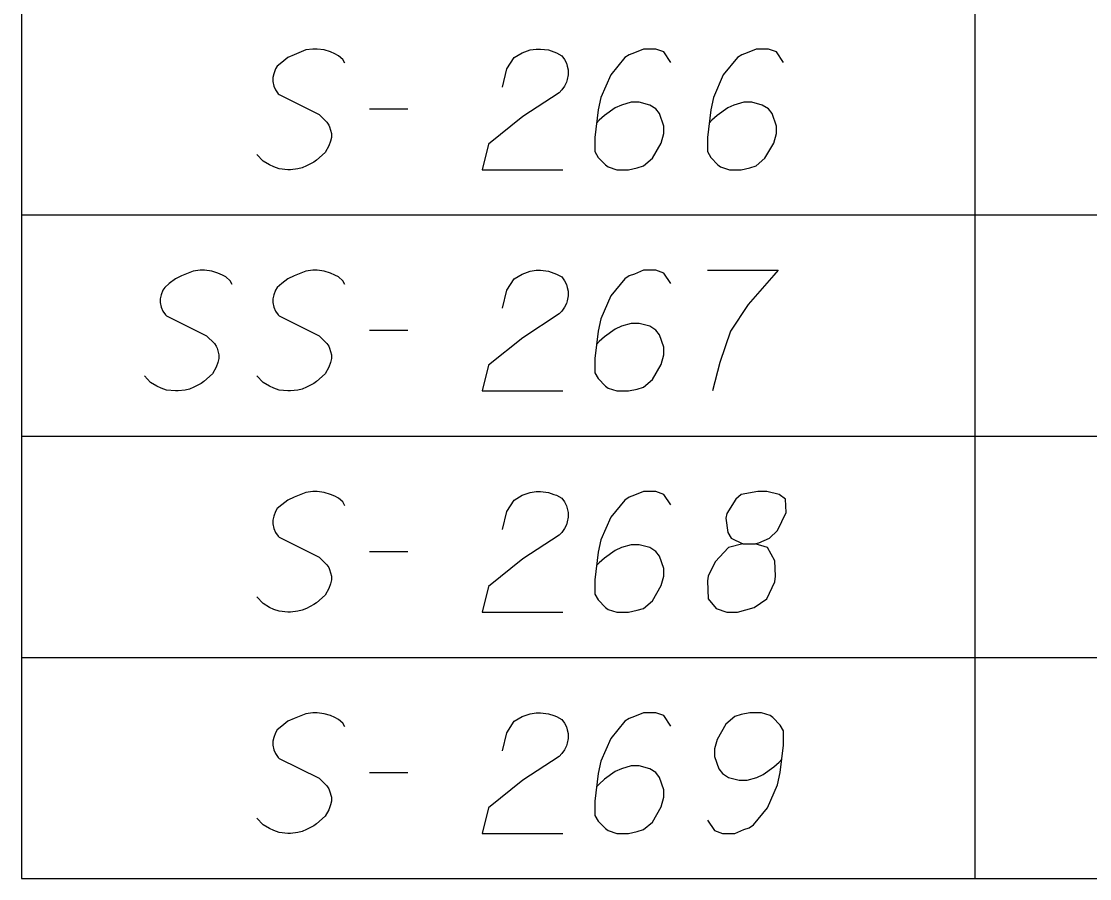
# Model space of a CAD drawing. Extents: x 2074207 to 2076812, y 516372 to 523312.
# Drawn here: x 2076260.61 to 2076303.11, y 520594.33 to 520628.43 of the extents above; entities that cross this region are included whole.
import ezdxf

# ---------------------------------------------------------------- set-up
doc = ezdxf.new("R2010")
doc.units = 0
for name, color, linetype in [('Prop DirtTable_ Soil Test Results - Outline (Major)', 7, 'Continuous'), ('Prop DirtTable_ Soil Test Results - Outline (Minor)', 7, 'Continuous'), ('Prop DirtTable_ Soil Test Results - Tx (Sample Data)', 7, 'Continuous')]:
    doc.layers.add(name, color=color, linetype=linetype)

msp = doc.modelspace()

# ---------------------------------------------------------------- linework, layer by layer
at = {"layer": 'Prop DirtTable_ Soil Test Results - Outline (Major)'}
for p, q in [((2076260.609, 520629.533), (2076260.609, 520620.733)), ((2076260.609, 520620.733), (2076260.609, 520611.933)), ((2076260.609, 520611.933), (2076260.609, 520603.133)), ((2076260.609, 520603.133), (2076260.609, 520594.333)), ((2076260.609, 520594.333), (2076811.903, 520594.333))]:
    msp.add_line(p, q, dxfattribs=at)
at = {"layer": 'Prop DirtTable_ Soil Test Results - Outline (Minor)'}
for p, q in [((2076298.546, 520629.533), (2076298.546, 520620.733)), ((2076260.609, 520620.733), (2076811.903, 520620.733)), ((2076260.609, 520620.733), (2076811.903, 520620.733)), ((2076298.546, 520620.733), (2076298.546, 520611.933)), ((2076260.609, 520611.933), (2076811.903, 520611.933)), ((2076260.609, 520611.933), (2076811.903, 520611.933)), ((2076298.546, 520611.933), (2076298.546, 520603.133)), ((2076260.609, 520603.133), (2076811.903, 520603.133)), ((2076260.609, 520603.133), (2076811.903, 520603.133)), ((2076298.546, 520603.133), (2076298.546, 520594.333)), ((2076260.609, 520594.333), (2076811.903, 520594.333))]:
    msp.add_line(p, q, dxfattribs=at)
at = {"layer": 'Prop DirtTable_ Soil Test Results - Tx (Sample Data)'}
for points in [[(2076273.474, 520626.765), (2076273.403, 520626.916), (2076273.227, 520627.067), (2076273.086, 520627.143), (2076272.91, 520627.218), (2076272.663, 520627.294), (2076272.38, 520627.332), (2076272.204, 520627.332), (2076271.922, 520627.294), (2076271.463, 520627.105), (2076271.216, 520626.991), (2076270.969, 520626.802), (2076270.793, 520626.651), (2076270.723, 520626.538), (2076270.652, 520626.349), (2076270.617, 520626.198), (2076270.617, 520626.047), (2076270.652, 520625.858), (2076270.723, 520625.706), (2076270.828, 520625.555), (2076270.864, 520625.517), (2076272.451, 520624.724), (2076272.769, 520624.421), (2076272.839, 520624.308), (2076272.874, 520624.232), (2076272.945, 520623.968), (2076272.945, 520623.817), (2076272.91, 520623.665), (2076272.839, 520623.476), (2076272.698, 520623.212), (2076272.345, 520622.91), (2076272.239, 520622.834), (2076271.957, 520622.683), (2076271.781, 520622.607), (2076271.604, 520622.569), (2076271.322, 520622.532), (2076271.216, 520622.532), (2076270.864, 520622.569), (2076270.652, 520622.645), (2076270.476, 520622.721), (2076270.229, 520622.872), (2076269.982, 520623.136)], [(2076279.753, 520625.82), (2076279.929, 520626.538), (2076280.212, 520626.991), (2076280.529, 520627.18), (2076280.847, 520627.294), (2076281.094, 520627.332), (2076281.27, 520627.332), (2076281.587, 520627.294), (2076281.799, 520627.218), (2076281.905, 520627.18), (2076282.117, 520627.067), (2076282.222, 520626.916), (2076282.293, 520626.765), (2076282.328, 520626.651), (2076282.363, 520626.5), (2076282.363, 520626.311), (2076282.328, 520626.122), (2076282.293, 520626.009), (2076282.222, 520625.858), (2076282.117, 520625.706), (2076282.011, 520625.593), (2076280.564, 520624.648), (2076279.189, 520623.552), (2076278.942, 520622.532), (2076282.152, 520622.532)], [(2076286.455, 520626.802), (2076286.173, 520627.218), (2076285.856, 520627.332), (2076285.362, 520627.332), (2076285.009, 520627.18), (2076284.798, 520627.105), (2076284.621, 520626.991), (2076284.057, 520626.311), (2076283.669, 520625.404), (2076283.563, 520624.913), (2076283.422, 520623.817), (2076283.422, 520623.25), (2076283.563, 520623.023), (2076283.845, 520622.721), (2076283.951, 520622.645), (2076284.304, 520622.532), (2076284.762, 520622.532), (2076285.115, 520622.607), (2076285.362, 520622.683), (2076285.715, 520622.985), (2076286.067, 520623.59), (2076286.173, 520623.968), (2076286.173, 520624.27), (2076285.997, 520624.762), (2076285.856, 520624.95), (2076285.609, 520625.102), (2076285.186, 520625.215), (2076284.868, 520625.215), (2076284.48, 520625.102), (2076284.233, 520624.988), (2076283.81, 520624.686), (2076283.598, 520624.497), (2076283.492, 520624.384)], [(2076290.935, 520626.802), (2076290.653, 520627.218), (2076290.336, 520627.332), (2076289.842, 520627.332), (2076289.489, 520627.18), (2076289.278, 520627.105), (2076289.101, 520626.991), (2076288.537, 520626.311), (2076288.149, 520625.404), (2076288.043, 520624.913), (2076287.902, 520623.817), (2076287.902, 520623.25), (2076288.043, 520623.023), (2076288.325, 520622.721), (2076288.431, 520622.645), (2076288.784, 520622.532), (2076289.242, 520622.532), (2076289.595, 520622.607), (2076289.842, 520622.683), (2076290.195, 520622.985), (2076290.547, 520623.59), (2076290.653, 520623.968), (2076290.653, 520624.27), (2076290.477, 520624.762), (2076290.336, 520624.95), (2076290.089, 520625.102), (2076289.666, 520625.215), (2076289.348, 520625.215), (2076288.96, 520625.102), (2076288.713, 520624.988), (2076288.29, 520624.686), (2076288.078, 520624.497), (2076287.972, 520624.384)], [(2076274.462, 520624.95), (2076275.979, 520624.95)], [(2076268.994, 520617.965), (2076268.923, 520618.116), (2076268.747, 520618.267), (2076268.606, 520618.343), (2076268.43, 520618.418), (2076268.183, 520618.494), (2076267.9, 520618.532), (2076267.724, 520618.532), (2076267.442, 520618.494), (2076266.983, 520618.305), (2076266.736, 520618.191), (2076266.489, 520618.002), (2076266.313, 520617.851), (2076266.243, 520617.738), (2076266.172, 520617.549), (2076266.137, 520617.398), (2076266.137, 520617.247), (2076266.172, 520617.058), (2076266.243, 520616.906), (2076266.348, 520616.755), (2076266.384, 520616.717), (2076267.971, 520615.924), (2076268.289, 520615.621), (2076268.359, 520615.508), (2076268.394, 520615.432), (2076268.465, 520615.168), (2076268.465, 520615.017), (2076268.43, 520614.865), (2076268.359, 520614.676), (2076268.218, 520614.412), (2076267.865, 520614.11), (2076267.759, 520614.034), (2076267.477, 520613.883), (2076267.301, 520613.807), (2076267.124, 520613.769), (2076266.842, 520613.732), (2076266.736, 520613.732), (2076266.384, 520613.769), (2076266.172, 520613.845), (2076265.996, 520613.921), (2076265.749, 520614.072), (2076265.502, 520614.336)], [(2076273.474, 520617.965), (2076273.403, 520618.116), (2076273.227, 520618.267), (2076273.086, 520618.343), (2076272.91, 520618.418), (2076272.663, 520618.494), (2076272.38, 520618.532), (2076272.204, 520618.532), (2076271.922, 520618.494), (2076271.463, 520618.305), (2076271.216, 520618.191), (2076270.969, 520618.002), (2076270.793, 520617.851), (2076270.723, 520617.738), (2076270.652, 520617.549), (2076270.617, 520617.398), (2076270.617, 520617.247), (2076270.652, 520617.058), (2076270.723, 520616.906), (2076270.828, 520616.755), (2076270.864, 520616.717), (2076272.451, 520615.924), (2076272.769, 520615.621), (2076272.839, 520615.508), (2076272.874, 520615.432), (2076272.945, 520615.168), (2076272.945, 520615.017), (2076272.91, 520614.865), (2076272.839, 520614.676), (2076272.698, 520614.412), (2076272.345, 520614.11), (2076272.239, 520614.034), (2076271.957, 520613.883), (2076271.781, 520613.807), (2076271.604, 520613.769), (2076271.322, 520613.732), (2076271.216, 520613.732), (2076270.864, 520613.769), (2076270.652, 520613.845), (2076270.476, 520613.921), (2076270.229, 520614.072), (2076269.982, 520614.336)], [(2076279.753, 520617.02), (2076279.929, 520617.738), (2076280.212, 520618.191), (2076280.529, 520618.38), (2076280.847, 520618.494), (2076281.094, 520618.532), (2076281.27, 520618.532), (2076281.587, 520618.494), (2076281.799, 520618.418), (2076281.905, 520618.38), (2076282.117, 520618.267), (2076282.222, 520618.116), (2076282.293, 520617.965), (2076282.328, 520617.851), (2076282.363, 520617.7), (2076282.363, 520617.511), (2076282.328, 520617.322), (2076282.293, 520617.209), (2076282.222, 520617.058), (2076282.117, 520616.906), (2076282.011, 520616.793), (2076280.564, 520615.848), (2076279.189, 520614.752), (2076278.942, 520613.732), (2076282.152, 520613.732)], [(2076286.455, 520618.002), (2076286.173, 520618.418), (2076285.856, 520618.532), (2076285.362, 520618.532), (2076285.009, 520618.38), (2076284.798, 520618.305), (2076284.621, 520618.191), (2076284.057, 520617.511), (2076283.669, 520616.604), (2076283.563, 520616.113), (2076283.422, 520615.017), (2076283.422, 520614.45), (2076283.563, 520614.223), (2076283.845, 520613.921), (2076283.951, 520613.845), (2076284.304, 520613.732), (2076284.762, 520613.732), (2076285.115, 520613.807), (2076285.362, 520613.883), (2076285.715, 520614.185), (2076286.067, 520614.79), (2076286.173, 520615.168), (2076286.173, 520615.47), (2076285.997, 520615.962), (2076285.856, 520616.15), (2076285.609, 520616.302), (2076285.186, 520616.415), (2076284.868, 520616.415), (2076284.48, 520616.302), (2076284.233, 520616.188), (2076283.81, 520615.886), (2076283.598, 520615.697), (2076283.492, 520615.584)], [(2076287.902, 520618.532), (2076290.724, 520618.532), (2076290.547, 520618.343), (2076289.524, 520617.171), (2076288.819, 520616.113), (2076288.396, 520614.865), (2076288.113, 520613.732)], [(2076274.462, 520616.15), (2076275.979, 520616.15)], [(2076273.474, 520609.165), (2076273.403, 520609.316), (2076273.227, 520609.467), (2076273.086, 520609.543), (2076272.91, 520609.618), (2076272.663, 520609.694), (2076272.38, 520609.732), (2076272.204, 520609.732), (2076271.922, 520609.694), (2076271.463, 520609.505), (2076271.216, 520609.391), (2076270.969, 520609.202), (2076270.793, 520609.051), (2076270.723, 520608.938), (2076270.652, 520608.749), (2076270.617, 520608.598), (2076270.617, 520608.447), (2076270.652, 520608.258), (2076270.723, 520608.106), (2076270.828, 520607.955), (2076270.864, 520607.917), (2076272.451, 520607.124), (2076272.769, 520606.821), (2076272.839, 520606.708), (2076272.874, 520606.632), (2076272.945, 520606.368), (2076272.945, 520606.217), (2076272.91, 520606.065), (2076272.839, 520605.876), (2076272.698, 520605.612), (2076272.345, 520605.31), (2076272.239, 520605.234), (2076271.957, 520605.083), (2076271.781, 520605.007), (2076271.604, 520604.969), (2076271.322, 520604.932), (2076271.216, 520604.932), (2076270.864, 520604.969), (2076270.652, 520605.045), (2076270.476, 520605.121), (2076270.229, 520605.272), (2076269.982, 520605.536)], [(2076279.753, 520608.22), (2076279.929, 520608.938), (2076280.212, 520609.391), (2076280.529, 520609.58), (2076280.847, 520609.694), (2076281.094, 520609.732), (2076281.27, 520609.732), (2076281.587, 520609.694), (2076281.799, 520609.618), (2076281.905, 520609.58), (2076282.117, 520609.467), (2076282.222, 520609.316), (2076282.293, 520609.165), (2076282.328, 520609.051), (2076282.363, 520608.9), (2076282.363, 520608.711), (2076282.328, 520608.522), (2076282.293, 520608.409), (2076282.222, 520608.258), (2076282.117, 520608.106), (2076282.011, 520607.993), (2076280.564, 520607.048), (2076279.189, 520605.952), (2076278.942, 520604.932), (2076282.152, 520604.932)], [(2076286.455, 520609.202), (2076286.173, 520609.618), (2076285.856, 520609.732), (2076285.362, 520609.732), (2076285.009, 520609.58), (2076284.798, 520609.505), (2076284.621, 520609.391), (2076284.057, 520608.711), (2076283.669, 520607.804), (2076283.563, 520607.313), (2076283.422, 520606.217), (2076283.422, 520605.65), (2076283.563, 520605.423), (2076283.845, 520605.121), (2076283.951, 520605.045), (2076284.304, 520604.932), (2076284.762, 520604.932), (2076285.115, 520605.007), (2076285.362, 520605.083), (2076285.715, 520605.385), (2076286.067, 520605.99), (2076286.173, 520606.368), (2076286.173, 520606.67), (2076285.997, 520607.162), (2076285.856, 520607.35), (2076285.609, 520607.502), (2076285.186, 520607.615), (2076284.868, 520607.615), (2076284.48, 520607.502), (2076284.233, 520607.388), (2076283.81, 520607.086), (2076283.598, 520606.897), (2076283.492, 520606.784)], [(2076289.313, 520607.653), (2076289.807, 520607.653), (2076289.948, 520607.691), (2076290.371, 520607.88), (2076290.689, 520608.182), (2076291.041, 520608.9), (2076291.006, 520609.429), (2076290.759, 520609.618), (2076290.265, 520609.732), (2076289.912, 520609.732), (2076289.242, 520609.618), (2076289.031, 520609.429), (2076288.678, 520608.862), (2076288.643, 520608.673), (2076288.713, 520608.106), (2076288.854, 520607.88), (2076289.313, 520607.653), (2076288.748, 520607.502), (2076288.219, 520606.935), (2076287.937, 520606.368), (2076287.902, 520606.179), (2076287.937, 520605.461), (2076288.255, 520605.083), (2076288.678, 520604.932), (2076289.101, 520604.932), (2076289.771, 520605.121), (2076290.265, 520605.461), (2076290.583, 520606.141), (2076290.618, 520606.368), (2076290.583, 520606.973), (2076290.3, 520607.502), (2076289.807, 520607.653)], [(2076274.462, 520607.35), (2076275.979, 520607.35)], [(2076273.474, 520600.365), (2076273.403, 520600.516), (2076273.227, 520600.667), (2076273.086, 520600.743), (2076272.91, 520600.818), (2076272.663, 520600.894), (2076272.38, 520600.932), (2076272.204, 520600.932), (2076271.922, 520600.894), (2076271.463, 520600.705), (2076271.216, 520600.591), (2076270.969, 520600.402), (2076270.793, 520600.251), (2076270.723, 520600.138), (2076270.652, 520599.949), (2076270.617, 520599.798), (2076270.617, 520599.647), (2076270.652, 520599.458), (2076270.723, 520599.306), (2076270.828, 520599.155), (2076270.864, 520599.117), (2076272.451, 520598.324), (2076272.769, 520598.021), (2076272.839, 520597.908), (2076272.874, 520597.832), (2076272.945, 520597.568), (2076272.945, 520597.417), (2076272.91, 520597.265), (2076272.839, 520597.076), (2076272.698, 520596.812), (2076272.345, 520596.51), (2076272.239, 520596.434), (2076271.957, 520596.283), (2076271.781, 520596.207), (2076271.604, 520596.169), (2076271.322, 520596.132), (2076271.216, 520596.132), (2076270.864, 520596.169), (2076270.652, 520596.245), (2076270.476, 520596.321), (2076270.229, 520596.472), (2076269.982, 520596.736)], [(2076279.753, 520599.42), (2076279.929, 520600.138), (2076280.212, 520600.591), (2076280.529, 520600.78), (2076280.847, 520600.894), (2076281.094, 520600.932), (2076281.27, 520600.932), (2076281.587, 520600.894), (2076281.799, 520600.818), (2076281.905, 520600.78), (2076282.117, 520600.667), (2076282.222, 520600.516), (2076282.293, 520600.365), (2076282.328, 520600.251), (2076282.363, 520600.1), (2076282.363, 520599.911), (2076282.328, 520599.722), (2076282.293, 520599.609), (2076282.222, 520599.458), (2076282.117, 520599.306), (2076282.011, 520599.193), (2076280.564, 520598.248), (2076279.189, 520597.152), (2076278.942, 520596.132), (2076282.152, 520596.132)], [(2076286.455, 520600.402), (2076286.173, 520600.818), (2076285.856, 520600.932), (2076285.362, 520600.932), (2076285.009, 520600.78), (2076284.798, 520600.705), (2076284.621, 520600.591), (2076284.057, 520599.911), (2076283.669, 520599.004), (2076283.563, 520598.513), (2076283.422, 520597.417), (2076283.422, 520596.85), (2076283.563, 520596.623), (2076283.845, 520596.321), (2076283.951, 520596.245), (2076284.304, 520596.132), (2076284.762, 520596.132), (2076285.115, 520596.207), (2076285.362, 520596.283), (2076285.715, 520596.585), (2076286.067, 520597.19), (2076286.173, 520597.568), (2076286.173, 520597.87), (2076285.997, 520598.362), (2076285.856, 520598.55), (2076285.609, 520598.702), (2076285.186, 520598.815), (2076284.868, 520598.815), (2076284.48, 520598.702), (2076284.233, 520598.588), (2076283.81, 520598.286), (2076283.598, 520598.097), (2076283.492, 520597.984)], [(2076287.902, 520596.661), (2076288.184, 520596.245), (2076288.501, 520596.132), (2076288.995, 520596.132), (2076289.348, 520596.283), (2076289.56, 520596.358), (2076289.736, 520596.472), (2076290.3, 520597.152), (2076290.689, 520598.059), (2076290.794, 520598.55), (2076290.935, 520599.647), (2076290.935, 520600.213), (2076290.794, 520600.44), (2076290.512, 520600.743), (2076290.406, 520600.818), (2076290.054, 520600.932), (2076289.595, 520600.932), (2076289.242, 520600.856), (2076288.995, 520600.78), (2076288.643, 520600.478), (2076288.29, 520599.873), (2076288.184, 520599.495), (2076288.184, 520599.193), (2076288.36, 520598.702), (2076288.501, 520598.513), (2076288.748, 520598.362), (2076289.172, 520598.248), (2076289.489, 520598.248), (2076289.877, 520598.362), (2076290.124, 520598.475), (2076290.547, 520598.777), (2076290.759, 520598.966), (2076290.865, 520599.08)], [(2076274.462, 520598.55), (2076275.979, 520598.55)]]:
    msp.add_lwpolyline(points, dxfattribs=at)

doc.saveas('drawing.dxf')
